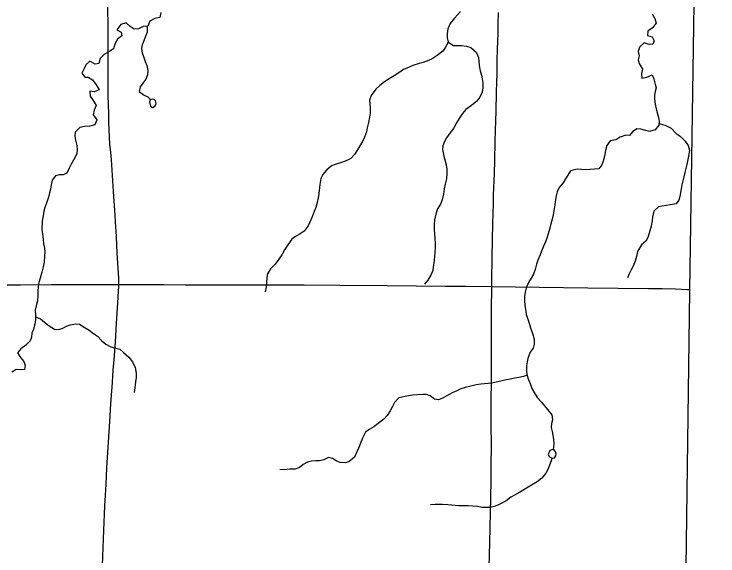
# Model space of a CAD drawing. Extents: x 1874609 to 2204689, y 815661 to 1281160.
# Drawn here: x 2049567 to 2059289, y 1099497 to 1106981 of the extents above; entities that cross this region are included whole.
import ezdxf

# ---------------------------------------------------------------- set-up
doc = ezdxf.new("R2010")
doc.units = 0
for name, color, linetype in [('GM_X_Adjacent_County', 7, 'Continuous'), ('GM_X_County', 7, 'Continuous'), ('GM_X_County_Road', 7, 'Continuous'), ('GM_X_Minor_Lake', 7, 'Continuous'), ('GM_X_Minor_River', 7, 'Continuous'), ('GM_X_Township', 7, 'Continuous'), ('GM_X_Township_Road', 7, 'Continuous'), ('GM_X_US_Route', 7, 'Continuous')]:
    doc.layers.add(name, color=color, linetype=linetype)

msp = doc.modelspace()

# ---------------------------------------------------------------- linework, layer by layer
at = {"layer": 'GM_X_Adjacent_County'}
msp.add_lwpolyline([(2059259.3, 1129509), (2059186.4, 1123686.3), (2059120.2, 1118390.4), (2059091.9, 1116133.9), (2059062.3, 1114190.9), (2059054.1, 1113649), (2058978.1, 1108652.8), (2058897.1, 1103160.5), (2058836.3, 1098647.8), (2058824.9, 1098214.6), (2058713.1, 1093964.4), (2058688.9, 1092990.4), (2058670.3, 1092145.5), (2058664.1, 1090110.4), (2061152.6, 1090092.8), (2061474.3, 1090092.8), (2065482.4, 1090095.3), (2066117, 1090095.3), (2068676.9, 1090072)], dxfattribs=at)
at = {"layer": 'GM_X_County'}
msp.add_lwpolyline([(2027655.5, 1116790.3), (2029223.3, 1116749.1), (2030424.8, 1116717.5), (2031808.5, 1116642.9), (2035129.3, 1116512.1), (2037470.7, 1116419.9), (2040306, 1116370), (2045569.8, 1116279), (2050782.4, 1116223.1), (2056316.7, 1116163.7), (2059091.9, 1116133.9), (2059062.3, 1114190.9), (2059054.1, 1113649), (2058978.1, 1108652.8), (2058897.1, 1103160.5), (2058836.3, 1098647.8)], dxfattribs=at)
at = {"layer": 'GM_X_County_Road'}
for points in [[(2056164.7, 1103216.1), (2056165.1, 1103293.9), (2056171, 1103622.1), (2056176.1, 1103868.3), (2056181.3, 1104081.6), (2056184.3, 1104229.3), (2056187.3, 1104360.4), (2056190.3, 1104475.4), (2056202.2, 1104787), (2056205.5, 1104951), (2056213.2, 1105230), (2056221.7, 1105508.9), (2056225, 1105640), (2056230.3, 1105902.7), (2056238, 1106165.1), (2056240.4, 1106345.7), (2056245.6, 1106493.4), (2056250.1, 1106608.1), (2056252.2, 1106706.4), (2056255.7, 1106837.7), (2056259.1, 1107001.8)], [(2056124.5, 1099207.7), (2056134.2, 1099503), (2056144.9, 1099880.3), (2056149.7, 1100110), (2056152.8, 1100290.5), (2056157.1, 1100553), (2056158.3, 1100684.3), (2056159.5, 1101078.2), (2056158.9, 1101258.7), (2056159.1, 1101521.2), (2056159.3, 1101685.4), (2056160.9, 1101865.9), (2056161.1, 1102030), (2056160.7, 1102259.8), (2056161.3, 1102374.7), (2056161.6, 1102620.9), (2056163.3, 1102965.6), (2056164.2, 1103146.1), (2056164.7, 1103216.1)]]:
    msp.add_lwpolyline(points, dxfattribs=at)
at = {"layer": 'GM_X_Minor_Lake'}
for points in [[(2051414.6, 1105839.6), (2051451.5, 1105797.7)], [(2051436.4, 1105769.3), (2051450.2, 1105711), (2051480.1, 1105690.9), (2051514.3, 1105712.8), (2051528.4, 1105746.8), (2051520.5, 1105785), (2051500.6, 1105803.1), (2051482.6, 1105805.2)], [(2051482.6, 1105805.2), (2051456.5, 1105801.6), (2051446.3, 1105793.7), (2051442.4, 1105782.6), (2051436.4, 1105769.3)], [(2057010.6, 1100968.6), (2056966.5, 1100950.7), (2056946.3, 1100896.6), (2056964.2, 1100866.4), (2057004.2, 1100846.2), (2057032.2, 1100850.1), (2057050.4, 1100878.1), (2057056.5, 1100906.2), (2057044.5, 1100934.3)], [(2057044.5, 1100934.3), (2057036.3, 1100949.5), (2057026.8, 1100959.8), (2057015.5, 1100968.5), (2057010.6, 1100968.6)]]:
    msp.add_lwpolyline(points, dxfattribs=at)
at = {"layer": 'GM_X_Minor_River'}
for points in [[(2051594.9, 1107002.2), (2051578.6, 1106936.1), (2051512.5, 1106922.3), (2051444.2, 1106882.4), (2051413.9, 1106814.4), (2051351.8, 1106808.6), (2051285.6, 1106778.8), (2051223.5, 1106771), (2051171.5, 1106809.3), (2051113.6, 1106861.6), (2051039.4, 1106837.8), (2050987.1, 1106763.8), (2051045.1, 1106733.5), (2051056.9, 1106679.3)], [(2055733.6, 1107014.8), (2055649.1, 1106922.9), (2055592.8, 1106848.9), (2055556.5, 1106778.8), (2055548.2, 1106708.6), (2055548, 1106658.5), (2055563.8, 1106594.2), (2055635.8, 1106547.8), (2055748, 1106547.4), (2055814.1, 1106539.1), (2055878.1, 1106520.9), (2055950, 1106456.4), (2055981.8, 1106382.1), (2055987.6, 1106329.9), (2055989.4, 1106269.7), (2056007.2, 1106199.5), (2056023, 1106139.2), (2056032.8, 1106085), (2056042.7, 1106032.8), (2056042.4, 1105960.6), (2056032.2, 1105904.5), (2056001.9, 1105834.4), (2055957.7, 1105780.4), (2055885.3, 1105720.5), (2055807, 1105664.7), (2055760.7, 1105608.7), (2055716.4, 1105540.6), (2055676.2, 1105478.6), (2055637.8, 1105402.5), (2055587.5, 1105336.5), (2055539.2, 1105270.5), (2055513, 1105220.5), (2055488.7, 1105160.4), (2055484.6, 1105110.3), (2055504.3, 1105019.9), (2055518.1, 1104969.7), (2055535.9, 1104897.4)], [(2058379.7, 1106986.9), (2058417.6, 1106918.6), (2058435.4, 1106854.3), (2058387.1, 1106790.3), (2058320.8, 1106744.4), (2058318.6, 1106686.3), (2058382.6, 1106668), (2058410.5, 1106613.7), (2058390.3, 1106563.7), (2058338.2, 1106559.8), (2058272.2, 1106582.1), (2058207.8, 1106524.2), (2058189.6, 1106464.1), (2058199.4, 1106405.9), (2058187.2, 1106347.8), (2058203.1, 1106297.6), (2058246.9, 1106219.2), (2058234.6, 1106159.1), (2058236.4, 1106094.9), (2058308.6, 1106110.7), (2058378.8, 1106140.5), (2058404.7, 1106088.2), (2058420.4, 1106011.9), (2058436.3, 1105961.8), (2058422.1, 1105911.7), (2058411.9, 1105861.6), (2058411.7, 1105807.4), (2058421.4, 1105735.2), (2058437.3, 1105672.9), (2058455, 1105604.7), (2058468.9, 1105554.5), (2058476.7, 1105498.3), (2058474.5, 1105446.1), (2058422.2, 1105380.1), (2058342, 1105360.4), (2058276, 1105376.7), (2058223.9, 1105390.9), (2058167.9, 1105395.1), (2058111.6, 1105355.2), (2058067.4, 1105303.2)], [(2051404.4, 1106813.5), (2051403.6, 1106730.2), (2051377.4, 1106664.1), (2051357.2, 1106614), (2051336.9, 1106557.9), (2051328.7, 1106503.8), (2051336.5, 1106445.6), (2051352.4, 1106395.4), (2051376.2, 1106325.1), (2051400, 1106270.8), (2051413.8, 1106200.6), (2051411.6, 1106140.4), (2051385.4, 1106084.4), (2051347.1, 1106028.3), (2051306.9, 1105976.3), (2051296.6, 1105910.2), (2051362.6, 1105861.8), (2051414.6, 1105839.6)], [(2051056.9, 1106679.3), (2050994.6, 1106633.4), (2050956.4, 1106567.4), (2050942.1, 1106501.2), (2050875.9, 1106461.4), (2050809.6, 1106421.5), (2050755.3, 1106365.6), (2050737.1, 1106299.4), (2050687, 1106289.6), (2050615, 1106332), (2050556.7, 1106278), (2050536.5, 1106228), (2050504.2, 1106163.9), (2050542.1, 1106109.6), (2050592.2, 1106111.4), (2050648.1, 1106071.1), (2050700, 1106002.7), (2050743.8, 1105934.3), (2050677.6, 1105908.5), (2050613.5, 1105914.8), (2050619.3, 1105848.6), (2050657.2, 1105786.2), (2050701, 1105719.9), (2050674.7, 1105651.8), (2050660.5, 1105587.6), (2050708.3, 1105519.3), (2050682, 1105453.2), (2050611.9, 1105433.4), (2050541.7, 1105427.6), (2050473.6, 1105413.8), (2050411.3, 1105347.9), (2050407.1, 1105295.7), (2050414.9, 1105241.6), (2050434.7, 1105167.3), (2050436.5, 1105111.1), (2050432.2, 1105048.9), (2050391.9, 1104972.9), (2050353.6, 1104906.8), (2050327.4, 1104850.8), (2050297.1, 1104782.7), (2050245, 1104762.8), (2050192.9, 1104759), (2050138.7, 1104745.1), (2050094.5, 1104689.1), (2050080.2, 1104619), (2050068, 1104564.9), (2050057.8, 1104510.8), (2050041.6, 1104452.7), (2050019.3, 1104382.5), (2049993, 1104308.4), (2049978.8, 1104258.3), (2049966.5, 1104194.2), (2049956.3, 1104122), (2049951.8, 1104001.7), (2049957.7, 1103945.5), (2049967.4, 1103871.2), (2049973.2, 1103809), (2049987, 1103746.8), (2049990.8, 1103696.6), (2049988.6, 1103630.4), (2049984.4, 1103558.2), (2049970.1, 1103488.1), (2049949.8, 1103416), (2049925.5, 1103331.8), (2049909.2, 1103271.7), (2049901.1, 1103219.6), (2049894.8, 1103155.4), (2049892.6, 1103093.2), (2049890.3, 1103021), (2049870.1, 1102950.9), (2049859.9, 1102892.8), (2049861.6, 1102822.6), (2049863.4, 1102770.4), (2049857.2, 1102718.3), (2049832.9, 1102630.1), (2049812.7, 1102574), (2049808.5, 1102517.9), (2049790.3, 1102465.8), (2049728, 1102409.8), (2049659.7, 1102355.9), (2049615.4, 1102300), (2049653.3, 1102239.6), (2049703.1, 1102181.3), (2049721, 1102129.1), (2049712.8, 1102072.9), (2049660.7, 1102065.1), (2049596.6, 1102071.3), (2049536.4, 1102035.5)], [(2055564.6, 1106593.8), (2055527.6, 1106526.2), (2055487.3, 1106468.2), (2055413, 1106408.3), (2055342.7, 1106364.4), (2055290.5, 1106338.5), (2055216.3, 1106310.7), (2055162.2, 1106296.9), (2055075.9, 1106269.1), (2055025.8, 1106249.2), (2054947.5, 1106215.4), (2054881.3, 1106171.6), (2054819, 1106129.7), (2054748.8, 1106087.8), (2054682.5, 1106043.9), (2054620.2, 1105994), (2054562, 1105944.1), (2054501.6, 1105858.1), (2054477.3, 1105794), (2054481.1, 1105739.8), (2054486.9, 1105681.6), (2054484.7, 1105611.4), (2054476.5, 1105559.3), (2054462.2, 1105485.1), (2054445.9, 1105411), (2054433.7, 1105352.9), (2054409.4, 1105282.8), (2054373.1, 1105210.7), (2054344.9, 1105160.6), (2054308.6, 1105104.6), (2054268.4, 1105040.6), (2054220.1, 1104988.6), (2054153.9, 1104954.8), (2054075.6, 1104925), (2054003.5, 1104905.2), (2053951.3, 1104883.3), (2053881, 1104827.4), (2053830.7, 1104765.4), (2053804.5, 1104709.3), (2053788.2, 1104627.2), (2053775.7, 1104502.8), (2053769.5, 1104444.7), (2053753.2, 1104376.6), (2053735, 1104310.4), (2053712.7, 1104252.3), (2053684.4, 1104182.2), (2053652.1, 1104108.1), (2053627.9, 1104056.1), (2053573.6, 1103984.1), (2053505.3, 1103938.2), (2053455.1, 1103908.3), (2053404.9, 1103870.4), (2053350.5, 1103792.3), (2053300.2, 1103724.3), (2053263.9, 1103656.3), (2053225.7, 1103596.2), (2053175.3, 1103526.2), (2053111, 1103462.3), (2053066.7, 1103394.2), (2053056.5, 1103342.1), (2053052.2, 1103265.9), (2053048, 1103209.8), (2053033.8, 1103143.6)], [(2058475.6, 1105470.6), (2058508.6, 1105462), (2058568.7, 1105441.8), (2058642.6, 1105403.4), (2058710.5, 1105332.9), (2058766.5, 1105292.6), (2058836.3, 1105226.1), (2058880.2, 1105163.8), (2058898, 1105101.6), (2058887.8, 1105041.4), (2058875.5, 1104971.3), (2058861.3, 1104905.1), (2058847, 1104847), (2058830.8, 1104794.9), (2058816.6, 1104734.8), (2058804.4, 1104676.7), (2058790.2, 1104620.6), (2058780, 1104568.4), (2058771.8, 1104516.3), (2058761.6, 1104462.2), (2058749.4, 1104410.1), (2058711.1, 1104358.1), (2058630.9, 1104344.4), (2058576.8, 1104336.5), (2058518.7, 1104328.7), (2058466.6, 1104318.9), (2058406.3, 1104260.9), (2058386, 1104180.8), (2058379.8, 1104126.7), (2058365.5, 1104052.5), (2058339.1, 1103954.3), (2058320.9, 1103896.2), (2058294.7, 1103844.1), (2058234.4, 1103792.2), (2058180, 1103700.2), (2058163.7, 1103632), (2058147.5, 1103567.9), (2058119.2, 1103499.8), (2058089, 1103447.8), (2058062.7, 1103391.7), (2058038.5, 1103337.6)], [(2058067.4, 1105303.2), (2058017.3, 1105307.4), (2057937.1, 1105279.6), (2057878.9, 1105243.8), (2057798.7, 1105230), (2057754.4, 1105164), (2057736.1, 1105095.9), (2057721.8, 1105019.7), (2057703.6, 1104949.6), (2057687.4, 1104899.5), (2057645.1, 1104845.5), (2057585, 1104837.7), (2057520.9, 1104833.9), (2057454.7, 1104828.1), (2057404.7, 1104832.3), (2057346.6, 1104838.6), (2057254.4, 1104816.8), (2057214.1, 1104754.8), (2057185.9, 1104704.8), (2057151.6, 1104648.7), (2057095.3, 1104586.8), (2057067.1, 1104526.7), (2057054.9, 1104472.6), (2057044.7, 1104420.5), (2057034.4, 1104348.3), (2057013.9, 1104208), (2056999.7, 1104147.8), (2056981.4, 1104083.7), (2056967.2, 1104023.6), (2056944.9, 1103945.5), (2056924.6, 1103885.4), (2056908.4, 1103835.3), (2056886.2, 1103783.2), (2056851.9, 1103705.1), (2056831.7, 1103655), (2056799.4, 1103582.9), (2056783.1, 1103528.8), (2056766.9, 1103452.7), (2056742.6, 1103386.6), (2056708.3, 1103332.6), (2056674.1, 1103272.5), (2056641.8, 1103194.4), (2056625.5, 1103138.3), (2056615.3, 1103078.2), (2056617.1, 1103024), (2056622.9, 1102955.8), (2056630.7, 1102903.6), (2056642.5, 1102833.3), (2056658.4, 1102783.1), (2056680.1, 1102712.9), (2056702, 1102648.6), (2056717.8, 1102598.4), (2056737.6, 1102542.1), (2056751.5, 1102481.9), (2056753.3, 1102423.8), (2056737, 1102365.6), (2056696.8, 1102311.6), (2056664.4, 1102225.5), (2056654.2, 1102175.4), (2056644, 1102123.3), (2056643.8, 1102055.1), (2056651.6, 1102000.9), (2056669.5, 1101944.7), (2056695.3, 1101876.4), (2056721.1, 1101810.1), (2056764.9, 1101731.7), (2056798.7, 1101681.4), (2056854.6, 1101621), (2056894.5, 1101570.7), (2056934.4, 1101518.4), (2056994.2, 1101446), (2057004, 1101375.8), (2056991.8, 1101325.7), (2056987.6, 1101271.5), (2056999.5, 1101215.3), (2057009.3, 1101165.1), (2057017.1, 1101104.9), (2057020.9, 1101038.7), (2057015.8, 1100968.3)], [(2055535.9, 1104897.4), (2055545.7, 1104837.2), (2055545.5, 1104785.1), (2055539.2, 1104706.9), (2055523, 1104630.7), (2055508.7, 1104568.6), (2055498.4, 1104492.4), (2055482.1, 1104414.2), (2055455.9, 1104356.2), (2055413.6, 1104290.1), (2055395.4, 1104238.1), (2055375, 1104137.8), (2055370.8, 1104075.7), (2055368.5, 1104003.5), (2055372.3, 1103947.3), (2055380.1, 1103877.1), (2055381.9, 1103822.9), (2055383.7, 1103760.7), (2055379.4, 1103686.5), (2055373.2, 1103630.4), (2055362.9, 1103540.1), (2055356.7, 1103488), (2055350.5, 1103437.9), (2055324.3, 1103373.8), (2055282, 1103303.8), (2055237.7, 1103251.8)], [(2049862.4, 1102799), (2049931.5, 1102770.1), (2049987.5, 1102725.8), (2050053.4, 1102673.4), (2050125.4, 1102627), (2050185.4, 1102624.8), (2050239.6, 1102640.6), (2050289.8, 1102668.5), (2050339.9, 1102688.4), (2050418.1, 1102702.1), (2050472.2, 1102699.9), (2050536.1, 1102657.6), (2050606.1, 1102613.1), (2050666, 1102568.8), (2050718, 1102530.5), (2050779.8, 1102468.1), (2050833.8, 1102423.8), (2050901.7, 1102383.4), (2050951.8, 1102373.2), (2051025.8, 1102354.8), (2051077.7, 1102304.5), (2051153.6, 1102242), (2051203.5, 1102175.6), (2051239.3, 1102101.3), (2051255.1, 1102023), (2051252.8, 1101960.8), (2051244.6, 1101900.7), (2051234.3, 1101818.5), (2051226.1, 1101756.3)], [(2056654, 1101993.3), (2056603.5, 1101975), (2056537.3, 1101959.2), (2056483.2, 1101951.4), (2056421, 1101939.6), (2056344.9, 1101925.8), (2056288.7, 1101912), (2056184.5, 1101888.3), (2056116.3, 1101880.5), (2056066.2, 1101872.7), (2056014.1, 1101868.9), (2055950, 1101859.1), (2055875.8, 1101841.3), (2055799.6, 1101821.5), (2055739.5, 1101803.7), (2055681.3, 1101777.8), (2055619.1, 1101748), (2055552.9, 1101714.1), (2055484.6, 1101676.3), (2055430.5, 1101654.4), (2055376.4, 1101662.6), (2055314.5, 1101707), (2055262.4, 1101725.2), (2055212.4, 1101727.4), (2055140.2, 1101719.7), (2055068.1, 1101717.9), (2055014, 1101710.1), (2054947.8, 1101696.3), (2054879.7, 1101680.5), (2054823.3, 1101614.5), (2054793.1, 1101562.5), (2054762.8, 1101500.4), (2054718.6, 1101438.4), (2054674.3, 1101384.4), (2054596, 1101324.5), (2054535.7, 1101280.6), (2054473.5, 1101242.7), (2054423.3, 1101204.8), (2054378.9, 1101124.8), (2054352.6, 1101054.6), (2054328.4, 1100992.6), (2054302.1, 1100932.5), (2054269.8, 1100860.4), (2054191.5, 1100796.5), (2054141.4, 1100782.6), (2054071.3, 1100788.9), (2054017.3, 1100811.2), (2053963.3, 1100843.5), (2053909.2, 1100855.7), (2053845, 1100825.8), (2053786.9, 1100810), (2053736.8, 1100808.2), (2053674.7, 1100806.4), (2053620.6, 1100792.6), (2053562.3, 1100758.7), (2053508.1, 1100718.8), (2053449.9, 1100696.9), (2053377.8, 1100697.2), (2053299.7, 1100685.5), (2053239.6, 1100691.7)], [(2056999.5, 1100848.6), (2056963.8, 1100750.1), (2056941.5, 1100690), (2056911.3, 1100640), (2056859, 1100569.9), (2056792.7, 1100520.1), (2056738.5, 1100486.2), (2056668.2, 1100446.3), (2056610, 1100410.4), (2056551.8, 1100378.5), (2056481.6, 1100336.7), (2056427.4, 1100306.8), (2056365.1, 1100258.9), (2056302.9, 1100227), (2056250.7, 1100197.1), (2056200.6, 1100181.3), (2056136.4, 1100165.4), (2056078.3, 1100163.7), (2056028.2, 1100167.8), (2055968.2, 1100178.1), (2055906.1, 1100184.4), (2055838, 1100188.6), (2055761.9, 1100186.9), (2055709.8, 1100187.1), (2055609.7, 1100195.5), (2055557.6, 1100201.7), (2055485.5, 1100206), (2055435.4, 1100208.2), (2055383.4, 1100208.3), (2055317.2, 1100204.6)]]:
    msp.add_lwpolyline(points, dxfattribs=at)
at = {"layer": 'GM_X_Township'}
msp.add_lwpolyline([(2031563.3, 1097592.5), (2031636.5, 1103280.2), (2031703.5, 1108491.5), (2031772.5, 1113851.8), (2031808.5, 1116642.9), (2035129.3, 1116512.1), (2037470.7, 1116419.9), (2040306, 1116370), (2045569.8, 1116279), (2050782.4, 1116223.1), (2056316.7, 1116163.7), (2059091.9, 1116133.9), (2059062.3, 1114190.9), (2059054.1, 1113649), (2058978.1, 1108652.8), (2058897.1, 1103160.5), (2058836.3, 1098647.8)], dxfattribs=at)
at = {"layer": 'GM_X_Township_Road'}
for points in [[(2050865, 1106662.7), (2050865.1, 1106726.7), (2050864.7, 1106857.9), (2050861.9, 1107021.7), (2050859.9, 1107087.3), (2050856.4, 1107234.8), (2050856, 1107283.8), (2050855.2, 1107366), (2050854.1, 1107448), (2050850.5, 1107578.9), (2050849, 1107628), (2050847.6, 1107677.1), (2050845, 1107758.8), (2050841.9, 1107857.1), (2050837.9, 1107966.6)], [(2050967.6, 1104110.4), (2050962.1, 1104203.7), (2050939.1, 1104531.1), (2050920.9, 1104825.9), (2050910.8, 1104973.2), (2050901.7, 1105071.3), (2050891.6, 1105185.6), (2050879.5, 1105382), (2050875.6, 1105496.6), (2050874.5, 1105627.7), (2050872.4, 1105709.9), (2050867.3, 1105873.7), (2050866.6, 1105955.6), (2050867.3, 1106086.9), (2050867.1, 1106152.5), (2050867.7, 1106267.3), (2050865.8, 1106414.9), (2050864.8, 1106578.9), (2050865, 1106662.7)], [(2051012, 1103245.7), (2051012.1, 1103253.1), (2051011.9, 1103335.2), (2051008.9, 1103400.8), (2050992.9, 1103679.4), (2050979.6, 1103908.8), (2050967.6, 1104110.4)], [(2050937.1, 1102064.3), (2050947.8, 1102204.5), (2050965.6, 1102450.1), (2050982, 1102712.1), (2050999.5, 1102990.6), (2051008.6, 1103154.5), (2051011.7, 1103220.1), (2051012, 1103245.7)], [(2050728, 1097858), (2050732.1, 1098009.3), (2050745.8, 1098370.1), (2050753.5, 1098599.8), (2050759.6, 1098747.3), (2050764.2, 1098911.4), (2050769.9, 1099058.8), (2050786.1, 1099370.2), (2050806.4, 1099845.7), (2050821.7, 1100190), (2050836.6, 1100485), (2050848, 1100714.5), (2050887.7, 1101353.3), (2050904.5, 1101598.8), (2050924.1, 1101893.6), (2050937.1, 1102064.3)]]:
    msp.add_lwpolyline(points, dxfattribs=at)
at = {"layer": 'GM_X_US_Route'}
msp.add_lwpolyline([(2048950.1, 1103242), (2049655.3, 1103242.2), (2050081.7, 1103244.3), (2050672.2, 1103245.9), (2051012, 1103245.7), (2051164.3, 1103245.5), (2051410.2, 1103244.4), (2051635.2, 1103243.9), (2051929.4, 1103243.2), (2052245.7, 1103242.5), (2052452.9, 1103243.3), (2052853.6, 1103241.1), (2053575.3, 1103239.9), (2054064.9, 1103237), (2054719.5, 1103231.7), (2055523.2, 1103224.7), (2055802, 1103221.1), (2056164.7, 1103216.1), (2056818.8, 1103207.2), (2057491.2, 1103199.3), (2058330, 1103190.2), (2058419.1, 1103188.4), (2058518.1, 1103188.8), (2058701.2, 1103185.9), (2058871.1, 1103178.5), (2058897.4, 1103176.5)], dxfattribs=at)

doc.saveas('drawing.dxf')
